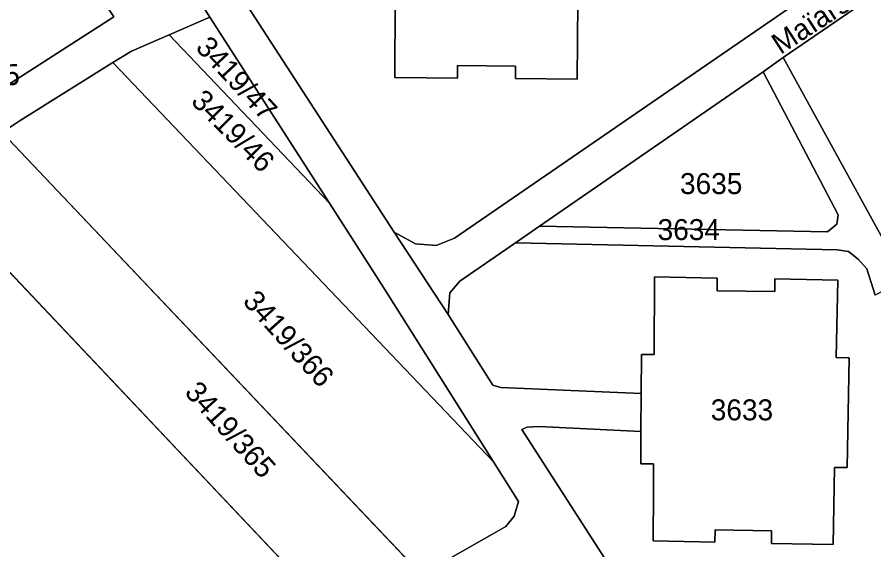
# Model space of a CAD drawing. Extents: x -262715 to -259381, y -1237238 to -1231182.
# Drawn here: x -261870.4 to -261788.7, y -1235801.2 to -1235750.4 of the extents above; entities that cross this region are included whole.
import ezdxf

# ---------------------------------------------------------------- set-up
doc = ezdxf.new("R2010")
doc.units = 0
for name, color, linetype in [('body_kn', 7, 'Continuous'), ('kladpar_druhypozemkov', 7, 'Continuous'), ('kladpar_hranice', 7, 'Continuous'), ('kladpar_parcelnecisla', 7, 'Continuous'), ('kladpar_plochy', 7, 'Continuous'), ('popisy', 7, 'Continuous')]:
    doc.layers.add(name, color=color, linetype=linetype)

msp = doc.modelspace()

# ---------------------------------------------------------------- linework, layer by layer
at = {"layer": 'body_kn'}
for p, q in [((-261852.02, -1235750.42), (-261852.02, -1235750.42)), ((-261855.91, -1235752.09), (-261855.91, -1235752.09)), ((-261855.91, -1235752.09), (-261855.91, -1235752.09)), ((-261859.51, -1235753.64), (-261859.51, -1235753.64)), ((-261797.34, -1235754.27), (-261797.34, -1235754.27)), ((-261861.28, -1235754.75), (-261861.28, -1235754.75)), ((-261861.28, -1235754.75), (-261861.28, -1235754.75)), ((-261828.41, -1235755.03), (-261828.41, -1235755.03)), ((-261822.87, -1235755.07), (-261822.87, -1235755.07)), ((-261834.38, -1235756.18), (-261834.38, -1235756.18)), ((-261828.42, -1235756.23), (-261828.42, -1235756.23)), ((-261799.27, -1235755.62), (-261799.27, -1235755.62)), ((-261822.88, -1235756.27), (-261822.88, -1235756.27)), ((-261816.98, -1235756.31), (-261816.98, -1235756.31)), ((-261870.1, -1235760.26), (-261870.1, -1235760.26)), ((-261840.61, -1235768.17), (-261840.61, -1235768.17)), ((-261840.61, -1235768.17), (-261840.61, -1235768.17)), ((-261792.11, -1235769.26), (-261792.11, -1235769.26)), ((-261792.11, -1235769.26), (-261792.11, -1235769.26)), ((-261834.44, -1235770.92), (-261834.44, -1235770.92)), ((-261820.58, -1235770.34), (-261820.58, -1235770.34)), ((-261793.12, -1235770.9), (-261793.12, -1235770.9)), ((-261792.22, -1235770.15), (-261792.22, -1235770.15)), ((-261828.71, -1235771.5), (-261828.71, -1235771.5)), ((-261832.41, -1235772.03), (-261832.41, -1235772.03)), ((-261830.45, -1235772.19), (-261830.45, -1235772.19)), ((-261822.89, -1235771.95), (-261822.89, -1235771.95)), ((-261792.2, -1235772.61), (-261792.2, -1235772.61)), ((-261791.13, -1235772.77), (-261791.13, -1235772.77)), ((-261790.2, -1235773.5), (-261790.2, -1235773.5)), ((-261789.38, -1235774.41), (-261789.38, -1235774.41)), ((-261828.19, -1235775.59), (-261828.19, -1235775.59)), ((-261809.62, -1235775.2), (-261809.62, -1235775.2)), ((-261803.63, -1235775.3), (-261803.63, -1235775.3)), ((-261798.14, -1235775.39), (-261798.14, -1235775.39)), ((-261792.15, -1235775.49), (-261792.15, -1235775.49)), ((-261792.15, -1235775.49), (-261792.15, -1235775.49)), ((-261835.39, -1235776.29), (-261835.39, -1235776.29)), ((-261803.65, -1235776.51), (-261803.65, -1235776.51)), ((-261798.16, -1235776.6), (-261798.16, -1235776.6)), ((-261829.13, -1235776.72), (-261829.13, -1235776.72)), ((-261829.31, -1235778.77), (-261829.31, -1235778.77)), ((-261810.87, -1235782.59), (-261810.87, -1235782.59)), ((-261809.66, -1235782.6), (-261809.66, -1235782.6)), ((-261792.28, -1235782.9), (-261792.28, -1235782.9)), ((-261791.07, -1235782.92), (-261791.07, -1235782.92)), ((-261825.04, -1235785.53), (-261825.04, -1235785.53)), ((-261824.27, -1235785.74), (-261824.27, -1235785.74)), ((-261810.89, -1235786.31), (-261810.89, -1235786.31)), ((-261821.77, -1235789.52), (-261821.77, -1235789.52)), ((-261820.62, -1235789.46), (-261820.62, -1235789.46)), ((-261822.28, -1235789.77), (-261822.28, -1235789.77)), ((-261810.91, -1235789.94), (-261810.91, -1235789.94)), ((-261824.98, -1235792.83), (-261824.98, -1235792.83)), ((-261824.98, -1235792.83), (-261824.98, -1235792.83)), ((-261810.92, -1235793.03), (-261810.92, -1235793.03)), ((-261809.72, -1235793.04), (-261809.72, -1235793.04)), ((-261792.45, -1235793.37), (-261792.45, -1235793.37)), ((-261791.24, -1235793.39), (-261791.24, -1235793.39)), ((-261809.73, -1235795.61), (-261809.73, -1235795.61)), ((-261822.58, -1235796.64), (-261822.58, -1235796.64)), ((-261823, -1235798.02), (-261823, -1235798.02)), ((-261823.8, -1235799.02), (-261823.8, -1235799.02)), ((-261803.85, -1235799.32), (-261803.85, -1235799.32)), ((-261798.45, -1235799.43), (-261798.45, -1235799.43)), ((-261809.75, -1235800.38), (-261809.75, -1235800.38)), ((-261803.87, -1235800.51), (-261803.87, -1235800.51)), ((-261798.47, -1235800.62), (-261798.47, -1235800.62)), ((-261792.58, -1235800.74), (-261792.58, -1235800.74))]:
    msp.add_line(p, q, dxfattribs=at)
at = {"layer": 'kladpar_druhypozemkov'}
for p, q in [((-261853.05, -1235752.64), (-261853.05, -1235752.64)), ((-261855.91, -1235757.11), (-261855.91, -1235757.11)), ((-261803.94, -1235765.57), (-261803.94, -1235765.57)), ((-261812.09, -1235771.89), (-261812.09, -1235771.89)), ((-261842.72, -1235781.73), (-261842.72, -1235781.73)), ((-261800.86, -1235786.34), (-261800.86, -1235786.34)), ((-261848.21, -1235790.23), (-261848.21, -1235790.23))]:
    msp.add_line(p, q, dxfattribs=at)
at = {"layer": 'kladpar_hranice'}
for p, q in [((-261840.61, -1235768.17), (-261855.91, -1235752.09)), ((-261855.91, -1235752.09), (-261840.61, -1235768.17)), ((-261824.98, -1235792.83), (-261861.28, -1235754.75)), ((-261861.28, -1235754.75), (-261824.98, -1235792.83)), ((-261831.85, -1235803.58), (-261871.84, -1235761.41)), ((-261871.84, -1235761.41), (-261831.85, -1235803.58)), ((-261839.69, -1235808.02), (-261879.17, -1235766.26)), ((-261879.17, -1235766.26), (-261839.69, -1235808.02))]:
    msp.add_line(p, q, dxfattribs=at)
for points in [[(-261891.31, -1235683.8), (-261852.7, -1235741.34), (-261852.11, -1235741.54), (-261850.86, -1235741.94), (-261835.51, -1235742.14), (-261835.53, -1235745.75), (-261849.71, -1235745.46), (-261850.22, -1235746.09), (-261849.99, -1235746.92), (-261834.44, -1235770.92), (-261829.31, -1235778.77), (-261825.04, -1235785.53), (-261824.27, -1235785.74), (-261810.89, -1235786.31), (-261810.91, -1235789.94), (-261820.62, -1235789.46), (-261821.77, -1235789.52), (-261822.28, -1235789.77), (-261811.78, -1235806.06)], [(-261901.86, -1235690.66), (-261897.72, -1235688.09), (-261896.77, -1235687.9), (-261895.82, -1235688.15), (-261890.42, -1235696.1), (-261882.21, -1235709.78), (-261870.44, -1235726.65), (-261862.42, -1235739.24), (-261856.17, -1235748.34), (-261854.04, -1235747.24), (-261852.02, -1235750.42), (-261855.91, -1235752.09), (-261859.51, -1235753.64), (-261861.28, -1235754.75), (-261870.1, -1235760.26), (-261871.84, -1235761.41)], [(-261880.86, -1235720.59), (-261876.87, -1235726.63), (-261874.86, -1235725.3), (-261872.76, -1235728.48), (-261874.77, -1235729.81), (-261871.04, -1235735.46), (-261867.25, -1235741.21), (-261865.26, -1235739.89), (-261863.19, -1235743.04), (-261865.18, -1235744.35), (-261861.19, -1235750.39), (-261871.88, -1235757.24), (-261872.61, -1235756.1), (-261873.7, -1235754.4), (-261881.66, -1235742.34), (-261891.42, -1235727.56), (-261880.86, -1235720.59)], [(-261831.85, -1235803.58), (-261823.8, -1235799.02), (-261823, -1235798.02), (-261822.58, -1235796.64), (-261824.98, -1235792.83), (-261835.39, -1235776.29), (-261840.61, -1235768.17), (-261852.02, -1235750.42), (-261854.04, -1235747.24), (-261856.17, -1235748.34), (-261862.42, -1235739.24), (-261870.44, -1235726.65)], [(-261816.82, -1235731.16), (-261816.87, -1235738.52), (-261815.66, -1235738.53), (-261815.73, -1235748.97), (-261816.93, -1235748.96), (-261816.98, -1235756.31), (-261822.88, -1235756.27), (-261822.87, -1235755.07), (-261828.41, -1235755.03), (-261828.42, -1235756.23), (-261834.38, -1235756.18), (-261834.34, -1235748.82), (-261835.54, -1235748.82), (-261835.53, -1235745.75), (-261835.51, -1235742.14), (-261835.48, -1235738.43), (-261834.28, -1235738.43), (-261834.24, -1235731.07), (-261828.29, -1235731.1), (-261828.3, -1235732.3), (-261822.78, -1235732.33), (-261822.77, -1235731.13), (-261816.82, -1235731.16)], [(-261764.25, -1235731.57), (-261797.34, -1235754.27), (-261799.27, -1235755.62), (-261820.58, -1235770.34), (-261822.89, -1235771.95), (-261828.19, -1235775.59), (-261829.13, -1235776.72), (-261829.31, -1235778.77), (-261834.44, -1235770.92), (-261832.41, -1235772.03), (-261830.45, -1235772.19), (-261828.71, -1235771.5), (-261792.9, -1235746.85), (-261789.32, -1235744.33), (-261772.02, -1235732.49)], [(-261785.71, -1235775.44), (-261797.34, -1235754.27), (-261764.25, -1235731.57)], [(-261871.88, -1235757.24), (-261861.19, -1235750.39), (-261865.18, -1235744.35), (-261863.19, -1235743.04), (-261865.26, -1235739.89), (-261867.25, -1235741.21), (-261871.04, -1235735.46)], [(-261792.9, -1235746.85), (-261828.71, -1235771.5), (-261830.45, -1235772.19), (-261832.41, -1235772.03), (-261834.44, -1235770.92), (-261849.99, -1235746.92)], [(-261834.34, -1235748.82), (-261834.38, -1235756.18), (-261828.42, -1235756.23), (-261828.41, -1235755.03), (-261822.87, -1235755.07), (-261822.88, -1235756.27), (-261816.98, -1235756.31), (-261816.93, -1235748.96)], [(-261855.91, -1235752.09), (-261852.02, -1235750.42), (-261840.61, -1235768.17)], [(-261861.28, -1235754.75), (-261859.51, -1235753.64), (-261855.91, -1235752.09)], [(-261785.71, -1235775.44), (-261788.57, -1235776.95), (-261789.38, -1235774.41), (-261790.2, -1235773.5), (-261791.13, -1235772.77), (-261792.2, -1235772.61), (-261822.89, -1235771.95), (-261820.58, -1235770.34), (-261793.12, -1235770.9), (-261792.22, -1235770.15), (-261792.11, -1235769.26), (-261799.27, -1235755.62), (-261797.34, -1235754.27), (-261785.71, -1235775.44)], [(-261871.84, -1235761.41), (-261870.1, -1235760.26), (-261861.28, -1235754.75)], [(-261792.11, -1235769.26), (-261792.22, -1235770.15), (-261793.12, -1235770.9), (-261820.58, -1235770.34), (-261799.27, -1235755.62), (-261792.11, -1235769.26)], [(-261840.61, -1235768.17), (-261835.39, -1235776.29), (-261824.98, -1235792.83)], [(-261811.78, -1235806.06), (-261822.28, -1235789.77), (-261821.77, -1235789.52), (-261820.62, -1235789.46), (-261810.91, -1235789.94), (-261810.92, -1235793.03), (-261809.72, -1235793.04), (-261809.73, -1235795.61), (-261809.75, -1235800.38), (-261803.87, -1235800.51), (-261803.85, -1235799.32), (-261798.45, -1235799.43), (-261798.47, -1235800.62), (-261792.58, -1235800.74), (-261792.45, -1235793.37), (-261791.24, -1235793.39), (-261791.07, -1235782.92), (-261792.28, -1235782.9), (-261792.15, -1235775.49), (-261798.14, -1235775.39), (-261798.16, -1235776.6), (-261803.65, -1235776.51), (-261803.63, -1235775.3), (-261809.62, -1235775.2), (-261809.66, -1235782.6), (-261810.87, -1235782.59), (-261810.89, -1235786.31), (-261824.27, -1235785.74), (-261825.04, -1235785.53), (-261829.31, -1235778.77), (-261829.13, -1235776.72), (-261828.19, -1235775.59), (-261822.89, -1235771.95), (-261792.2, -1235772.61), (-261791.13, -1235772.77), (-261790.2, -1235773.5), (-261789.38, -1235774.41), (-261788.57, -1235776.95)], [(-261792.15, -1235775.49), (-261792.28, -1235782.9), (-261791.07, -1235782.92), (-261791.24, -1235793.39), (-261792.45, -1235793.37), (-261792.58, -1235800.74), (-261798.47, -1235800.62), (-261798.45, -1235799.43), (-261803.85, -1235799.32), (-261803.87, -1235800.51), (-261809.75, -1235800.38), (-261809.73, -1235795.61), (-261809.72, -1235793.04), (-261810.92, -1235793.03), (-261810.91, -1235789.94), (-261810.89, -1235786.31), (-261810.87, -1235782.59), (-261809.66, -1235782.6), (-261809.62, -1235775.2), (-261803.63, -1235775.3), (-261803.65, -1235776.51), (-261798.16, -1235776.6), (-261798.14, -1235775.39), (-261792.15, -1235775.49)], [(-261824.98, -1235792.83), (-261822.58, -1235796.64), (-261823, -1235798.02), (-261823.8, -1235799.02), (-261831.85, -1235803.58)]]:
    msp.add_lwpolyline(points, dxfattribs=at)
at = {"layer": 'kladpar_plochy'}
for points in [[(-261891.31, -1235683.8), (-261852.7, -1235741.34), (-261852.11, -1235741.54), (-261850.86, -1235741.94), (-261835.51, -1235742.14), (-261835.53, -1235745.75), (-261849.71, -1235745.46), (-261850.22, -1235746.09), (-261849.99, -1235746.92), (-261834.44, -1235770.92), (-261829.31, -1235778.77), (-261825.04, -1235785.53), (-261824.27, -1235785.74), (-261810.89, -1235786.31), (-261810.91, -1235789.94), (-261820.62, -1235789.46), (-261821.77, -1235789.52), (-261822.28, -1235789.77), (-261811.78, -1235806.06)], [(-261870.44, -1235726.65), (-261862.42, -1235739.24), (-261856.17, -1235748.34), (-261854.04, -1235747.24), (-261852.02, -1235750.42), (-261855.91, -1235752.09), (-261859.51, -1235753.64), (-261861.28, -1235754.75), (-261870.1, -1235760.26), (-261871.84, -1235761.41)], [(-261831.85, -1235803.58), (-261823.8, -1235799.02), (-261823, -1235798.02), (-261822.58, -1235796.64), (-261824.98, -1235792.83), (-261835.39, -1235776.29), (-261840.61, -1235768.17), (-261852.02, -1235750.42), (-261854.04, -1235747.24), (-261856.17, -1235748.34), (-261862.42, -1235739.24), (-261870.44, -1235726.65)], [(-261764.25, -1235731.57), (-261797.34, -1235754.27), (-261799.27, -1235755.62), (-261820.58, -1235770.34), (-261822.89, -1235771.95), (-261828.19, -1235775.59), (-261829.13, -1235776.72), (-261829.31, -1235778.77), (-261834.44, -1235770.92), (-261832.41, -1235772.03), (-261830.45, -1235772.19), (-261828.71, -1235771.5), (-261792.9, -1235746.85), (-261789.32, -1235744.33), (-261772.02, -1235732.49)], [(-261785.71, -1235775.44), (-261797.34, -1235754.27), (-261764.25, -1235731.57)], [(-261871.88, -1235757.24), (-261861.19, -1235750.39), (-261865.18, -1235744.35), (-261863.19, -1235743.04), (-261865.26, -1235739.89), (-261867.25, -1235741.21), (-261871.04, -1235735.46)], [(-261792.9, -1235746.85), (-261828.71, -1235771.5), (-261830.45, -1235772.19), (-261832.41, -1235772.03), (-261834.44, -1235770.92), (-261849.99, -1235746.92)], [(-261834.34, -1235748.82), (-261834.38, -1235756.18), (-261828.42, -1235756.23), (-261828.41, -1235755.03), (-261822.87, -1235755.07), (-261822.88, -1235756.27), (-261816.98, -1235756.31), (-261816.93, -1235748.96)], [(-261879.17, -1235766.26), (-261839.69, -1235808.02), (-261848.28, -1235812.88), (-261844.4, -1235819.76), (-261844.34, -1235819.87), (-261844.51, -1235819.97), (-261829.67, -1235846.39), (-261817.04, -1235868.77)], [(-261811.78, -1235806.06), (-261822.28, -1235789.77), (-261821.77, -1235789.52), (-261820.62, -1235789.46), (-261810.91, -1235789.94), (-261810.92, -1235793.03), (-261809.72, -1235793.04), (-261809.73, -1235795.61), (-261809.75, -1235800.38), (-261803.87, -1235800.51), (-261803.85, -1235799.32), (-261798.45, -1235799.43), (-261798.47, -1235800.62), (-261792.58, -1235800.74), (-261792.45, -1235793.37), (-261791.24, -1235793.39), (-261791.07, -1235782.92), (-261792.28, -1235782.9), (-261792.15, -1235775.49), (-261798.14, -1235775.39), (-261798.16, -1235776.6), (-261803.65, -1235776.51), (-261803.63, -1235775.3), (-261809.62, -1235775.2), (-261809.66, -1235782.6), (-261810.87, -1235782.59), (-261810.89, -1235786.31), (-261824.27, -1235785.74), (-261825.04, -1235785.53), (-261829.31, -1235778.77), (-261829.13, -1235776.72), (-261828.19, -1235775.59), (-261822.89, -1235771.95), (-261792.2, -1235772.61), (-261791.13, -1235772.77), (-261790.2, -1235773.5), (-261789.38, -1235774.41), (-261788.57, -1235776.95)]]:
    msp.add_lwpolyline(points, dxfattribs=at)
for points in [[(-261880.86, -1235720.59), (-261876.87, -1235726.63), (-261874.86, -1235725.3), (-261872.76, -1235728.48), (-261874.77, -1235729.81), (-261871.04, -1235735.46), (-261867.25, -1235741.21), (-261865.26, -1235739.89), (-261863.19, -1235743.04), (-261865.18, -1235744.35), (-261861.19, -1235750.39), (-261871.88, -1235757.24), (-261872.61, -1235756.1), (-261873.7, -1235754.4), (-261881.66, -1235742.34), (-261891.42, -1235727.56)], [(-261816.82, -1235731.16), (-261816.87, -1235738.52), (-261815.66, -1235738.53), (-261815.73, -1235748.97), (-261816.93, -1235748.96), (-261816.98, -1235756.31), (-261822.88, -1235756.27), (-261822.87, -1235755.07), (-261828.41, -1235755.03), (-261828.42, -1235756.23), (-261834.38, -1235756.18), (-261834.34, -1235748.82), (-261835.54, -1235748.82), (-261835.53, -1235745.75), (-261835.51, -1235742.14), (-261835.48, -1235738.43), (-261834.28, -1235738.43), (-261834.24, -1235731.07), (-261828.29, -1235731.1), (-261828.3, -1235732.3), (-261822.78, -1235732.33), (-261822.77, -1235731.13)], [(-261855.91, -1235752.09), (-261852.02, -1235750.42), (-261840.61, -1235768.17)], [(-261855.91, -1235752.09), (-261840.61, -1235768.17), (-261835.39, -1235776.29), (-261824.98, -1235792.83), (-261861.28, -1235754.75), (-261859.51, -1235753.64)], [(-261785.71, -1235775.44), (-261788.57, -1235776.95), (-261789.38, -1235774.41), (-261790.2, -1235773.5), (-261791.13, -1235772.77), (-261792.2, -1235772.61), (-261822.89, -1235771.95), (-261820.58, -1235770.34), (-261793.12, -1235770.9), (-261792.22, -1235770.15), (-261792.11, -1235769.26), (-261799.27, -1235755.62), (-261797.34, -1235754.27)], [(-261831.85, -1235803.58), (-261871.84, -1235761.41), (-261870.1, -1235760.26), (-261861.28, -1235754.75), (-261824.98, -1235792.83), (-261822.58, -1235796.64), (-261823, -1235798.02), (-261823.8, -1235799.02)], [(-261792.11, -1235769.26), (-261792.22, -1235770.15), (-261793.12, -1235770.9), (-261820.58, -1235770.34), (-261799.27, -1235755.62)], [(-261879.17, -1235766.26), (-261871.84, -1235761.41), (-261831.85, -1235803.58), (-261839.69, -1235808.02)], [(-261792.15, -1235775.49), (-261792.28, -1235782.9), (-261791.07, -1235782.92), (-261791.24, -1235793.39), (-261792.45, -1235793.37), (-261792.58, -1235800.74), (-261798.47, -1235800.62), (-261798.45, -1235799.43), (-261803.85, -1235799.32), (-261803.87, -1235800.51), (-261809.75, -1235800.38), (-261809.73, -1235795.61), (-261809.72, -1235793.04), (-261810.92, -1235793.03), (-261810.91, -1235789.94), (-261810.89, -1235786.31), (-261810.87, -1235782.59), (-261809.66, -1235782.6), (-261809.62, -1235775.2), (-261803.63, -1235775.3), (-261803.65, -1235776.51), (-261798.16, -1235776.6), (-261798.14, -1235775.39)]]:
    msp.add_lwpolyline(points, close=True, dxfattribs=at)

# ---------------------------------------------------------------- texts
at = {"layer": 'kladpar_parcelnecisla'}
for s, rotation, p in [('3419/47', 313, (-261853.48, -1235753.391)), ('3670/25', 2, (-261879.781, -1235757.205)), ('3419/46', 315, (-261853.923, -1235758.541)), ('3419/366', 312, (-261848.977, -1235777.592)), ('3419/365', 312, (-261854.524, -1235786.281))]:
    msp.add_text(s, height=2, rotation=rotation, dxfattribs=at).set_placement(p)
for s, p in [('3635', (-261807.19, -1235767.29)), ('3634', (-261809.325, -1235771.68)), ('3633', (-261804.257, -1235788.88))]:
    msp.add_text(s, height=2, dxfattribs=at).set_placement(p)
at = {"layer": 'popisy'}
msp.add_text('Maïarská', height=2, rotation=33, dxfattribs=at).set_placement((-261797.603, -1235754.016))

doc.saveas('drawing.dxf')
